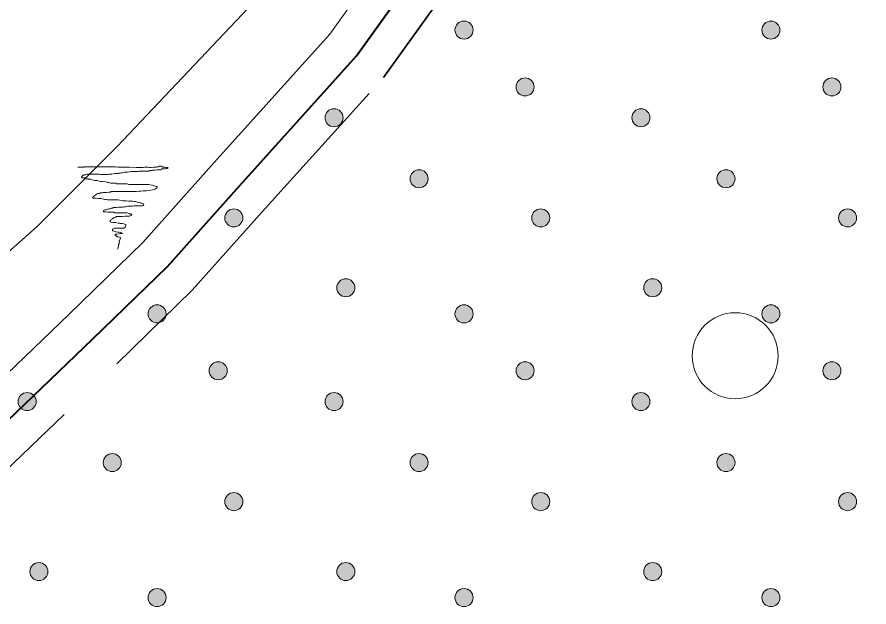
# Model space of a CAD drawing. Extents: x 640121 to 640955, y 6441885 to 6442246.
# Drawn here: x 640181.1 to 640200.9, y 6441965.23 to 6441978.94 of the extents above; entities that cross this region are included whole.
import ezdxf

# ---------------------------------------------------------------- set-up
doc = ezdxf.new("R2010")
doc.units = 0
doc.header["$LTSCALE"] = 1.2
doc.linetypes.add('MEDIUM_DASHED', pattern=[4.5, 3, -1.5])
for name, color, linetype, lineweight in [('31', 7, 'Continuous', 13), ('35', 7, 'Continuous', 35), ('40', 7, 'Continuous', 13), ('44', 7, 'Continuous', 13), ('47', 7, 'Continuous', 13)]:
    doc.layers.add(name, color=color, linetype=linetype, lineweight=lineweight)

msp = doc.modelspace()

# ---------------------------------------------------------------- hatches: boundary and pattern name
at = {"layer": '44'}
for points in [[(640191.699, 6441978.636, 1), (640191.279, 6441978.636, 1)], [(640198.832, 6441978.636, 1), (640198.412, 6441978.636, 1)], [(640193.118, 6441977.314, 1), (640192.698, 6441977.314, 1)], [(640200.251, 6441977.314, 1), (640199.831, 6441977.314, 1)], [(640188.678, 6441976.598, 1), (640188.258, 6441976.598, 1)], [(640195.811, 6441976.598, 1), (640195.391, 6441976.598, 1)], [(640190.655, 6441975.179, 1), (640190.235, 6441975.179, 1)], [(640197.788, 6441975.179, 1), (640197.368, 6441975.179, 1)], [(640186.349, 6441974.271, 1), (640185.929, 6441974.271, 1)], [(640193.482, 6441974.271, 1), (640193.062, 6441974.271, 1)], [(640200.615, 6441974.271, 1), (640200.195, 6441974.271, 1)], [(640188.952, 6441972.646, 1), (640188.532, 6441972.646, 1)], [(640196.085, 6441972.646, 1), (640195.665, 6441972.646, 1)], [(640184.566, 6441972.04, 1), (640184.146, 6441972.04, 1)], [(640191.699, 6441972.04, 1), (640191.279, 6441972.04, 1)], [(640198.832, 6441972.04, 1), (640198.412, 6441972.04, 1)], [(640185.985, 6441970.718, 1), (640185.565, 6441970.718, 1)], [(640193.118, 6441970.718, 1), (640192.698, 6441970.718, 1)], [(640200.251, 6441970.718, 1), (640199.831, 6441970.718, 1)], [(640181.545, 6441970.002, 1), (640181.125, 6441970.002, 1)], [(640188.678, 6441970.002, 1), (640188.258, 6441970.002, 1)], [(640195.811, 6441970.002, 1), (640195.391, 6441970.002, 1)], [(640183.522, 6441968.583, 1), (640183.102, 6441968.583, 1)], [(640190.655, 6441968.583, 1), (640190.235, 6441968.583, 1)], [(640197.788, 6441968.583, 1), (640197.368, 6441968.583, 1)], [(640186.349, 6441967.675, 1), (640185.929, 6441967.675, 1)], [(640193.482, 6441967.675, 1), (640193.062, 6441967.675, 1)], [(640200.615, 6441967.675, 1), (640200.195, 6441967.675, 1)], [(640181.819, 6441966.05, 1), (640181.399, 6441966.05, 1)], [(640188.952, 6441966.05, 1), (640188.532, 6441966.05, 1)], [(640196.085, 6441966.05, 1), (640195.665, 6441966.05, 1)], [(640184.566, 6441965.444, 1), (640184.146, 6441965.444, 1)], [(640191.699, 6441965.444, 1), (640191.279, 6441965.444, 1)], [(640198.832, 6441965.444, 1), (640198.412, 6441965.444, 1)]]:
    msp.add_hatch(color=256, dxfattribs=at).paths.add_polyline_path(points)

# ---------------------------------------------------------------- linework, layer by layer
at = {"layer": '31'}
for points in [[(640160.01, 6441965.39), (640166.56, 6441966.07), (640171.45, 6441966.36), (640174.97, 6441966.46), (640176.1, 6441966.8), (640178.59, 6441968.46), (640182.31, 6441972.03), (640184.02, 6441973.7), (640185.68, 6441975.56), (640188.37, 6441978.54), (640191.39, 6441982.77), (640193.92, 6441987.16), (640195.72, 6441990.26), (640196.56, 6441992.27), (640197.47, 6441994.09)], [(640160.01, 6441968.29), (640160.66, 6441968.39), (640166.03, 6441968.95), (640168.25, 6441968.95), (640171.07, 6441969.16), (640174.93, 6441969.44), (640176.2, 6441969.86), (640177.95, 6441970.96), (640179.71, 6441972.43), (640181.57, 6441974.07), (640183.43, 6441975.93), (640186.74, 6441979.44), (640192.4, 6441987.63), (640195.23, 6441993.58)]]:
    msp.add_lwpolyline(points, dxfattribs=at)
at = {"layer": '35', "lineweight": 40}
msp.add_lwpolyline([(640175.81, 6441965.88), (640176.44, 6441966.07), (640179.09, 6441967.84), (640182.86, 6441971.46), (640184.6, 6441973.14), (640186.28, 6441975.02), (640188.99, 6441978.04), (640192.07, 6441982.34), (640194.62, 6441986.76), (640196.44, 6441989.9), (640197.29, 6441991.94), (640198.2, 6441993.76), (640199.11, 6441996.04), (640200.28, 6441998.44), (640201.91, 6442002.21), (640203.6, 6442005.87), (640204.29, 6442007.69)], dxfattribs=at)
at = {"layer": '35', "linetype": 'MEDIUM_DASHED'}
msp.add_lwpolyline([(640176.61, 6441965.22), (640179.6, 6441967.21), (640183.42, 6441970.88), (640185.17, 6441972.59), (640186.87, 6441974.49), (640189.62, 6441977.53), (640192.74, 6441981.9), (640195.31, 6441986.36), (640197.15, 6441989.55), (640198.02, 6441991.61), (640198.93, 6441993.44), (640199.85, 6441995.72), (640201.01, 6441998.1), (640202.64, 6442001.88), (640204.34, 6442005.56), (640205.04, 6442007.41)], dxfattribs=at)
at = {"layer": '40'}
for points in [[(640182.51, 6441975.45), (640182.54, 6441975.45), (640182.59, 6441975.45), (640182.65, 6441975.45), (640182.66, 6441975.46), (640182.71, 6441975.46), (640182.79, 6441975.46), (640182.95, 6441975.46), (640183.04, 6441975.46), (640183.06, 6441975.46), (640183.08, 6441975.46), (640183.11, 6441975.46), (640183.16, 6441975.46), (640183.21, 6441975.46), (640183.25, 6441975.46), (640183.28, 6441975.46), (640183.32, 6441975.46), (640183.36, 6441975.46), (640183.4, 6441975.46), (640183.44, 6441975.45), (640183.46, 6441975.45), (640183.5, 6441975.45), (640183.55, 6441975.45), (640183.71, 6441975.45), (640183.87, 6441975.44), (640183.92, 6441975.44), (640183.95, 6441975.44), (640183.97, 6441975.44), (640183.99, 6441975.44), (640184.03, 6441975.44), (640184.07, 6441975.45), (640184.1, 6441975.45), (640184.12, 6441975.45), (640184.13, 6441975.45), (640184.15, 6441975.45), (640184.18, 6441975.44), (640184.2, 6441975.44), (640184.22, 6441975.44), (640184.27, 6441975.45), (640184.3, 6441975.45), (640184.34, 6441975.45), (640184.36, 6441975.46), (640184.39, 6441975.46), (640184.41, 6441975.47), (640184.43, 6441975.47), (640184.46, 6441975.47), (640184.48, 6441975.46), (640184.49, 6441975.45), (640184.52, 6441975.45), (640184.54, 6441975.45)], [(640184.54, 6441975.45), (640184.56, 6441975.44), (640184.58, 6441975.44), (640184.6, 6441975.44), (640184.61, 6441975.43), (640184.6, 6441975.42), (640184.61, 6441975.43), (640184.59, 6441975.42), (640184.57, 6441975.42), (640184.54, 6441975.41), (640184.52, 6441975.41), (640184.49, 6441975.41), (640184.48, 6441975.41), (640184.46, 6441975.41), (640184.45, 6441975.39), (640184.42, 6441975.39), (640184.38, 6441975.39), (640184.36, 6441975.39), (640184.3, 6441975.38), (640184.28, 6441975.38), (640184.26, 6441975.38), (640184.24, 6441975.37), (640184.21, 6441975.37), (640184.19, 6441975.37), (640184.16, 6441975.36), (640184.15, 6441975.36), (640184.09, 6441975.36), (640184.06, 6441975.36), (640184.03, 6441975.36), (640183.98, 6441975.36), (640183.95, 6441975.36), (640183.93, 6441975.36), (640183.9, 6441975.35), (640183.87, 6441975.35), (640183.79, 6441975.35), (640183.77, 6441975.35), (640183.75, 6441975.35), (640183.71, 6441975.34), (640183.67, 6441975.33), (640183.62, 6441975.33), (640183.59, 6441975.33), (640183.55, 6441975.32), (640183.52, 6441975.32), (640183.5, 6441975.31), (640183.47, 6441975.31), (640183.46, 6441975.3), (640183.44, 6441975.3), (640183.41, 6441975.3), (640183.38, 6441975.3), (640183.37, 6441975.3), (640183.3, 6441975.29), (640183.28, 6441975.29)], [(640183.28, 6441975.29), (640183.26, 6441975.29), (640183.23, 6441975.29), (640183.21, 6441975.28), (640183.19, 6441975.28), (640183.17, 6441975.28), (640183.15, 6441975.28), (640183.13, 6441975.28), (640183.1, 6441975.28), (640183.07, 6441975.28), (640183.05, 6441975.28), (640183.02, 6441975.29), (640183, 6441975.29), (640182.98, 6441975.29), (640182.96, 6441975.29), (640182.94, 6441975.29), (640182.92, 6441975.29), (640182.88, 6441975.29), (640182.86, 6441975.29), (640182.84, 6441975.29), (640182.81, 6441975.29), (640182.8, 6441975.29), (640182.77, 6441975.29), (640182.75, 6441975.29), (640182.73, 6441975.29), (640182.71, 6441975.28), (640182.69, 6441975.27), (640182.66, 6441975.27), (640182.65, 6441975.26), (640182.63, 6441975.26), (640182.62, 6441975.25), (640182.61, 6441975.24), (640182.6, 6441975.22), (640182.61, 6441975.2), (640182.66, 6441975.2), (640182.69, 6441975.2), (640182.71, 6441975.18), (640182.73, 6441975.18), (640182.75, 6441975.18), (640182.76, 6441975.17), (640182.79, 6441975.17), (640182.81, 6441975.17), (640182.83, 6441975.16), (640182.87, 6441975.15), (640182.9, 6441975.14), (640182.94, 6441975.14), (640182.96, 6441975.14), (640182.99, 6441975.13), (640183.03, 6441975.12), (640183.08, 6441975.12)], [(640183.08, 6441975.12), (640183.16, 6441975.11), (640183.2, 6441975.09), (640183.23, 6441975.09), (640183.28, 6441975.08), (640183.33, 6441975.08), (640183.37, 6441975.08), (640183.4, 6441975.08), (640183.42, 6441975.06), (640183.46, 6441975.06), (640183.49, 6441975.06), (640183.53, 6441975.06), (640183.58, 6441975.06), (640183.61, 6441975.06), (640183.66, 6441975.06), (640183.7, 6441975.05), (640183.73, 6441975.05), (640183.75, 6441975.05), (640183.79, 6441975.05), (640183.82, 6441975.05), (640183.86, 6441975.05), (640183.91, 6441975.05), (640183.95, 6441975.05), (640183.98, 6441975.05), (640184.03, 6441975.05), (640184.04, 6441975.05), (640184.07, 6441975.05), (640184.1, 6441975.05), (640184.13, 6441975.05), (640184.16, 6441975.05), (640184.19, 6441975.04), (640184.25, 6441975.03), (640184.28, 6441975.02), (640184.31, 6441975.01), (640184.34, 6441975), (640184.36, 6441975), (640184.36, 6441974.98), (640184.35, 6441974.96), (640184.34, 6441974.96), (640184.33, 6441974.95), (640184.31, 6441974.94), (640184.29, 6441974.93), (640184.25, 6441974.92), (640184.18, 6441974.91), (640184.11, 6441974.9), (640184.07, 6441974.9), (640184.03, 6441974.9), (640183.98, 6441974.89), (640183.94, 6441974.89), (640183.87, 6441974.88), (640183.77, 6441974.88), (640183.69, 6441974.88)], [(640183.69, 6441974.88), (640183.65, 6441974.88), (640183.61, 6441974.88), (640183.57, 6441974.88), (640183.54, 6441974.88), (640183.51, 6441974.88), (640183.47, 6441974.88), (640183.43, 6441974.88), (640183.34, 6441974.88), (640183.29, 6441974.88), (640183.27, 6441974.87), (640183.23, 6441974.87), (640183.17, 6441974.86), (640183.1, 6441974.86), (640183.08, 6441974.85), (640183.05, 6441974.85), (640183.04, 6441974.85), (640183.02, 6441974.84), (640183, 6441974.84), (640182.98, 6441974.84), (640182.96, 6441974.83), (640182.95, 6441974.82), (640182.92, 6441974.8), (640182.9, 6441974.79), (640182.9, 6441974.78), (640182.88, 6441974.77), (640182.87, 6441974.76), (640182.86, 6441974.75), (640182.86, 6441974.73), (640182.87, 6441974.73), (640182.89, 6441974.73), (640182.92, 6441974.73), (640182.94, 6441974.73), (640182.99, 6441974.72), (640183.04, 6441974.72), (640183.08, 6441974.71), (640183.14, 6441974.7), (640183.17, 6441974.7), (640183.2, 6441974.69), (640183.23, 6441974.69), (640183.32, 6441974.69), (640183.38, 6441974.69), (640183.44, 6441974.69), (640183.49, 6441974.68), (640183.56, 6441974.67), (640183.64, 6441974.67), (640183.7, 6441974.66), (640183.74, 6441974.66), (640183.79, 6441974.66), (640183.83, 6441974.65)], [(640183.83, 6441974.65), (640183.85, 6441974.65), (640183.88, 6441974.64), (640183.92, 6441974.63), (640183.95, 6441974.63), (640183.98, 6441974.61), (640184, 6441974.61), (640184.03, 6441974.6), (640184.04, 6441974.6), (640184.05, 6441974.57), (640184.04, 6441974.57), (640184.03, 6441974.56), (640184.01, 6441974.55), (640183.95, 6441974.55), (640183.92, 6441974.55), (640183.9, 6441974.55), (640183.86, 6441974.55), (640183.82, 6441974.55), (640183.78, 6441974.54), (640183.76, 6441974.54), (640183.73, 6441974.54), (640183.67, 6441974.54), (640183.63, 6441974.53), (640183.61, 6441974.53), (640183.58, 6441974.53), (640183.56, 6441974.52), (640183.53, 6441974.52), (640183.49, 6441974.52), (640183.46, 6441974.52), (640183.41, 6441974.51), (640183.38, 6441974.51), (640183.37, 6441974.51), (640183.34, 6441974.51), (640183.32, 6441974.5), (640183.29, 6441974.5), (640183.29, 6441974.49), (640183.26, 6441974.48), (640183.25, 6441974.48), (640183.23, 6441974.48), (640183.2, 6441974.47), (640183.17, 6441974.46), (640183.14, 6441974.46), (640183.12, 6441974.45), (640183.11, 6441974.43), (640183.11, 6441974.41), (640183.13, 6441974.41), (640183.16, 6441974.41), (640183.21, 6441974.4), (640183.25, 6441974.4), (640183.28, 6441974.4), (640183.32, 6441974.4), (640183.35, 6441974.4)], [(640183.35, 6441974.4), (640183.37, 6441974.39), (640183.38, 6441974.39), (640183.41, 6441974.39), (640183.45, 6441974.39), (640183.47, 6441974.39), (640183.52, 6441974.39), (640183.56, 6441974.39), (640183.58, 6441974.39), (640183.61, 6441974.39), (640183.62, 6441974.39), (640183.65, 6441974.39), (640183.68, 6441974.38), (640183.71, 6441974.37), (640183.73, 6441974.36), (640183.76, 6441974.36), (640183.77, 6441974.35), (640183.77, 6441974.33), (640183.71, 6441974.31), (640183.64, 6441974.31), (640183.61, 6441974.31), (640183.55, 6441974.3), (640183.52, 6441974.3), (640183.49, 6441974.3), (640183.45, 6441974.3), (640183.41, 6441974.3), (640183.38, 6441974.28), (640183.34, 6441974.27), (640183.32, 6441974.25), (640183.3, 6441974.24), (640183.29, 6441974.23), (640183.28, 6441974.22), (640183.27, 6441974.2), (640183.26, 6441974.18), (640183.27, 6441974.18), (640183.29, 6441974.17), (640183.33, 6441974.16), (640183.4, 6441974.16), (640183.45, 6441974.15), (640183.48, 6441974.15), (640183.5, 6441974.14), (640183.54, 6441974.14), (640183.58, 6441974.13), (640183.63, 6441974.12), (640183.63, 6441974.09), (640183.62, 6441974.07), (640183.62, 6441974.06), (640183.58, 6441974.03), (640183.56, 6441974.03), (640183.53, 6441974.03), (640183.49, 6441974.03), (640183.45, 6441974.03), (640183.41, 6441974.03), (640183.37, 6441974.03), (640183.33, 6441974.01), (640183.32, 6441974), (640183.32, 6441973.98), (640183.32, 6441973.97), (640183.34, 6441973.97), (640183.4, 6441973.95), (640183.44, 6441973.94), (640183.47, 6441973.94), (640183.5, 6441973.93), (640183.53, 6441973.92), (640183.55, 6441973.91), (640183.53, 6441973.91), (640183.5, 6441973.91), (640183.47, 6441973.9), (640183.42, 6441973.89), (640183.4, 6441973.89), (640183.38, 6441973.89), (640183.38, 6441973.86), (640183.4, 6441973.85), (640183.41, 6441973.85), (640183.43, 6441973.83), (640183.45, 6441973.83), (640183.48, 6441973.82), (640183.5, 6441973.82), (640183.51, 6441973.79), (640183.5, 6441973.78), (640183.49, 6441973.76), (640183.48, 6441973.74), (640183.47, 6441973.73), (640183.47, 6441973.71), (640183.47, 6441973.68), (640183.47, 6441973.67), (640183.46, 6441973.65), (640183.46, 6441973.62), (640183.46, 6441973.61), (640183.45, 6441973.59), (640183.44, 6441973.57), (640183.44, 6441973.55), (640183.44, 6441973.54), (640183.44, 6441973.56)]]:
    msp.add_lwpolyline(points, dxfattribs=at)
at = {"layer": '44'}
for centre in [(640191.489, 6441978.636), (640198.622, 6441978.636), (640192.908, 6441977.314), (640200.041, 6441977.314), (640188.468, 6441976.598), (640195.601, 6441976.598), (640190.445, 6441975.179), (640197.578, 6441975.179), (640186.139, 6441974.271), (640193.272, 6441974.271), (640200.405, 6441974.271), (640188.742, 6441972.646), (640195.875, 6441972.646), (640184.356, 6441972.04), (640191.489, 6441972.04), (640198.622, 6441972.04), (640185.775, 6441970.718), (640192.908, 6441970.718), (640200.041, 6441970.718), (640181.335, 6441970.002), (640188.468, 6441970.002), (640195.601, 6441970.002), (640183.312, 6441968.583), (640190.445, 6441968.583), (640197.578, 6441968.583), (640186.139, 6441967.675), (640193.272, 6441967.675), (640200.405, 6441967.675), (640181.609, 6441966.05), (640188.742, 6441966.05), (640195.875, 6441966.05), (640184.356, 6441965.444), (640191.489, 6441965.444), (640198.622, 6441965.444)]:
    msp.add_circle(centre, 0.21, dxfattribs=at)
at = {"layer": '47'}
msp.add_circle((640197.792, 6441971.066), 1, dxfattribs=at)

doc.saveas('drawing.dxf')
